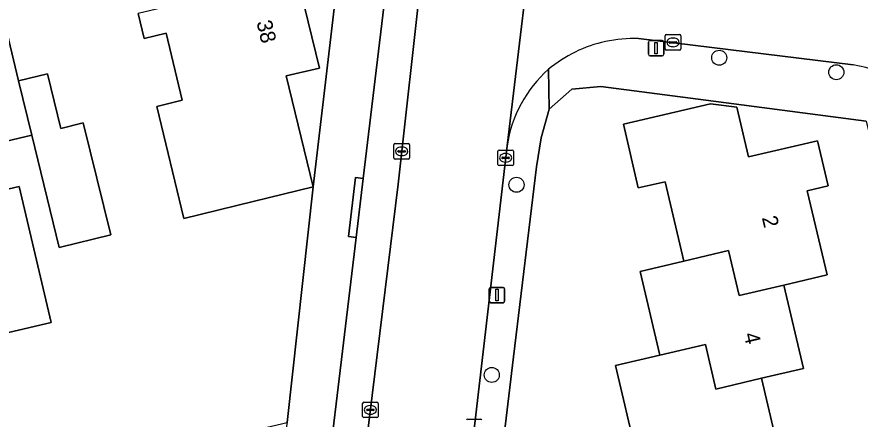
# Model space of a CAD drawing. Extents: x 158031 to 159244, y 380104 to 381214.
# Drawn here: x 158988.2 to 159043, y 380643.5 to 380669.6 of the extents above; entities that cross this region are included whole.
import ezdxf

# ---------------------------------------------------------------- set-up
doc = ezdxf.new("R2010")
doc.units = 0
for name, color, linetype in [('IMGEO_Boom', 7, 'Continuous'), ('IMGEO_Erf', 7, 'Continuous'), ('IMGEO_Hek', 7, 'Continuous'), ('IMGEO_Kolk', 7, 'Continuous'), ('IMGEO_Lichtmast', 7, 'Continuous'), ('IMGEO_Pand', 7, 'Continuous'), ('IMGEO_Pand_nummerreeks', 7, 'Continuous'), ('IMGEO_Parkeervlak_open', 7, 'Continuous'), ('IMGEO_Rijbaan_lokaal_gesloten', 7, 'Continuous'), ('IMGEO_Rijbaan_lokaal_open', 7, 'Continuous'), ('IMGEO_Voetpad_open', 7, 'Continuous')]:
    doc.layers.add(name, color=color, linetype=linetype)

msp = doc.modelspace()

# ---------------------------------------------------------------- linework, layer by layer
at = {"layer": 'IMGEO_Boom'}
for centre in [(159033.827, 380666.967), (159041.438, 380666.024), (159020.653, 380658.717), (159019.049, 380646.364)]:
    msp.add_circle(centre, 0.489, dxfattribs=at)
at = {"layer": 'IMGEO_Erf'}
for points in [[(158975.081, 380636.177), (158994.242, 380640.602), (159000, 380641.939), (159005.745, 380643.272), (159007.441, 380658.575), (159014.417, 380717.799)], [(158988.111, 380674.34), (158988.972, 380670.827), (158987.115, 380670.372), (158988.283, 380665.457), (158990.173, 380665.921), (158991.041, 380662.381), (158992.502, 380662.739), (158994.286, 380655.461), (158990.936, 380654.64), (158989.148, 380661.931), (158983.198, 380660.531)], [(159006.388, 380672.322), (159007.84, 380666.298), (159005.694, 380665.781), (159007.431, 380658.576), (159002.575, 380657.385), (159000, 380656.757), (158999.027, 380656.52), (158997.269, 380663.81), (158998.926, 380664.209), (158997.878, 380668.558), (158996.446, 380668.213), (158996.056, 380669.832)], [(159043.386, 380662.847), (159032.961, 380664.209), (159026.127, 380665.089), (159024.245, 380664.928), (159022.782, 380663.629), (159022.251, 380661.757), (159021.951, 380659.889), (159020.451, 380647.546), (159016.619, 380615.492)], [(159028.45, 380641.183), (159027.095, 380646.968), (159029.96, 380647.64), (159028.683, 380653.089), (159031.519, 380653.753), (159030.31, 380658.914), (159028.569, 380658.506), (159027.6, 380662.644), (159033.27, 380663.972), (159034.979, 380663.762), (159035.736, 380660.529), (159040.214, 380661.578), (159040.901, 380658.646), (159039.553, 380658.33), (159040.835, 380652.856), (159038.033, 380652.2), (159039.302, 380646.781), (159036.585, 380646.144), (159037.816, 380640.893)], [(158982.313, 380657.188), (158988.332, 380658.605), (158990.412, 380649.77), (158986.136, 380648.764)]]:
    msp.add_lwpolyline(points, dxfattribs=at)
at = {"layer": 'IMGEO_Hek'}
for points in [[(159026.127, 380665.089), (159024.245, 380664.928), (159022.782, 380663.629), (159022.251, 380661.757), (159021.951, 380659.889), (159020.451, 380647.546)], [(159032.961, 380664.209), (159026.127, 380665.089)]]:
    msp.add_lwpolyline(points, dxfattribs=at)
at = {"layer": 'IMGEO_Kolk'}
for p, q in [((159030.324, 380667.539), (159030.324, 380668.391)), ((159030.399, 380668.465), (159031.251, 380668.465)), ((159030.583, 380667.959), (159030.583, 380667.971)), ((159030.626, 380668.008), (159031.024, 380668.008)), ((159030.812, 380668.245), (159030.837, 380668.245)), ((159031.067, 380667.971), (159031.067, 380667.959)), ((159031.325, 380668.391), (159031.325, 380667.539)), ((159031.251, 380667.465), (159030.399, 380667.465)), ((159031.021, 380667.922), (159030.623, 380667.922)), ((159030.835, 380667.685), (159030.81, 380667.685)), ((159012.765, 380661.387), (159013.617, 380661.387)), ((159012.69, 380660.461), (159012.69, 380661.313)), ((159012.949, 380660.881), (159012.949, 380660.893)), ((159013.387, 380660.844), (159012.989, 380660.844)), ((159012.992, 380660.93), (159013.39, 380660.93)), ((159013.178, 380661.167), (159013.203, 380661.167)), ((159013.433, 380660.893), (159013.433, 380660.881)), ((159013.691, 380661.313), (159013.691, 380660.461)), ((159019.448, 380660.04), (159019.448, 380660.892)), ((159019.523, 380660.966), (159020.375, 380660.966)), ((159020.449, 380660.892), (159020.449, 380660.04)), ((159013.617, 380660.387), (159012.765, 380660.387)), ((159013.201, 380660.607), (159013.176, 380660.607)), ((159019.707, 380660.46), (159019.707, 380660.472)), ((159020.145, 380660.423), (159019.747, 380660.423)), ((159019.75, 380660.509), (159020.148, 380660.509)), ((159019.936, 380660.746), (159019.961, 380660.746)), ((159020.191, 380660.472), (159020.191, 380660.46)), ((159020.375, 380659.966), (159019.523, 380659.966)), ((159019.959, 380660.186), (159019.934, 380660.186)), ((159010.655, 380643.668), (159010.655, 380644.52)), ((159010.73, 380644.594), (159011.582, 380644.594)), ((159011.656, 380644.52), (159011.656, 380643.668)), ((159010.914, 380644.088), (159010.914, 380644.1)), ((159011.352, 380644.051), (159010.954, 380644.051)), ((159010.957, 380644.137), (159011.355, 380644.137)), ((159011.143, 380644.374), (159011.168, 380644.374)), ((159011.398, 380644.1), (159011.398, 380644.088)), ((159011.582, 380643.594), (159010.73, 380643.594)), ((159011.166, 380643.814), (159011.141, 380643.814)), ((159017.484, 380643.494), (159018.336, 380643.494))]:
    msp.add_line(p, q, dxfattribs=at)
for points in [[(159030.324, 380667.539), (159030.324, 380668.391)], [(159030.399, 380668.465), (159031.251, 380668.465)], [(159031.325, 380668.391), (159031.325, 380667.539)], [(159031.251, 380667.465), (159030.399, 380667.465)], [(159012.765, 380661.387), (159013.617, 380661.387)], [(159012.69, 380660.461), (159012.69, 380661.313)], [(159013.691, 380661.313), (159013.691, 380660.461)], [(159019.448, 380660.04), (159019.448, 380660.892)], [(159019.523, 380660.966), (159020.375, 380660.966)], [(159020.449, 380660.892), (159020.449, 380660.04)], [(159013.617, 380660.387), (159012.765, 380660.387)], [(159020.375, 380659.966), (159019.523, 380659.966)], [(159010.655, 380643.668), (159010.655, 380644.52)], [(159010.73, 380644.594), (159011.582, 380644.594)], [(159011.656, 380644.52), (159011.656, 380643.668)], [(159011.582, 380643.594), (159010.73, 380643.594)], [(159017.484, 380643.494), (159018.336, 380643.494)]]:
    msp.add_lwpolyline(points, dxfattribs=at)
for centre, radius, start, end in [((159030.401, 380668.389), 0.0765, 91.552, 178.448), ((159030.401, 380668.389), 0.0765, 91.552, 178.448), ((159030.623, 380667.968), 0.0403, 85.8775, 175.7526), ((159030.62, 380667.958), 0.0366, 178.938, 274.7102), ((159031.024, 380667.965), 0.043, 264.8664, 352.4533), ((159031.028, 380667.97), 0.0386, 1.7309, 96.639), ((159031.249, 380668.389), 0.0765, 1.552, 88.448), ((159031.249, 380668.389), 0.0765, 1.552, 88.448), ((159030.401, 380667.541), 0.0765, 181.552, 268.448), ((159030.401, 380667.541), 0.0765, 181.552, 268.448), ((159031.249, 380667.541), 0.0765, 271.552, 358.448), ((159031.249, 380667.541), 0.0765, 271.552, 358.448), ((159012.767, 380661.311), 0.0765, 91.552, 178.448), ((159012.767, 380661.311), 0.0765, 91.552, 178.448), ((159013.615, 380661.311), 0.0765, 1.552, 88.448), ((159013.615, 380661.311), 0.0765, 1.552, 88.448), ((159012.989, 380660.89), 0.0403, 85.8775, 175.7526), ((159012.986, 380660.88), 0.0366, 178.938, 274.7102), ((159013.39, 380660.887), 0.043, 264.8664, 352.4533), ((159013.394, 380660.892), 0.0386, 1.7309, 96.639), ((159019.525, 380660.89), 0.0765, 91.552, 178.448), ((159019.525, 380660.89), 0.0765, 91.552, 178.448), ((159020.373, 380660.89), 0.0765, 1.552, 88.448), ((159020.373, 380660.89), 0.0765, 1.552, 88.448), ((159012.767, 380660.463), 0.0765, 181.552, 268.448), ((159012.767, 380660.463), 0.0765, 181.552, 268.448), ((159013.615, 380660.463), 0.0765, 271.552, 358.448), ((159013.615, 380660.463), 0.0765, 271.552, 358.448), ((159019.747, 380660.469), 0.0403, 85.8775, 175.7526), ((159019.744, 380660.459), 0.0366, 178.938, 274.7102), ((159020.148, 380660.466), 0.043, 264.8664, 352.4533), ((159020.152, 380660.471), 0.0386, 1.7309, 96.639), ((159019.525, 380660.042), 0.0765, 181.552, 268.448), ((159019.525, 380660.042), 0.0765, 181.552, 268.448), ((159020.373, 380660.042), 0.0765, 271.552, 358.448), ((159020.373, 380660.042), 0.0765, 271.552, 358.448), ((159010.732, 380644.518), 0.0765, 91.552, 178.448), ((159010.732, 380644.518), 0.0765, 91.552, 178.448), ((159011.58, 380644.518), 0.0765, 1.552, 88.448), ((159011.58, 380644.518), 0.0765, 1.552, 88.448), ((159010.954, 380644.097), 0.0403, 85.8775, 175.7526), ((159010.951, 380644.087), 0.0366, 178.938, 274.7102), ((159011.355, 380644.094), 0.043, 264.8664, 352.4533), ((159011.359, 380644.099), 0.0386, 1.7309, 96.639), ((159010.732, 380643.67), 0.0765, 181.552, 268.448), ((159010.732, 380643.67), 0.0765, 181.552, 268.448), ((159011.58, 380643.67), 0.0765, 271.552, 358.448), ((159011.58, 380643.67), 0.0765, 271.552, 358.448), ((159017.486, 380643.418), 0.0765, 91.552, 178.448), ((159017.486, 380643.418), 0.0765, 91.552, 178.448), ((159018.334, 380643.418), 0.0765, 1.552, 88.448), ((159018.334, 380643.418), 0.0765, 1.552, 88.448)]:
    msp.add_arc(centre, radius, start, end, dxfattribs=at)
for centre, major_axis, ratio, start_param, end_param in [((159030.811, 380667.965), (-0.387, 0.002), 0.722429, 4.712389, 7.853982), ((159030.836, 380667.965), (-0.39, 0.002), 0.717154, 1.570796, 4.712389), ((159013.177, 380660.887), (-0.387, 0.002), 0.722429, 4.712389, 7.853982), ((159013.202, 380660.887), (-0.39, 0.002), 0.717154, 1.570796, 4.712389), ((159019.935, 380660.466), (-0.387, 0.002), 0.722429, 4.712389, 7.853982), ((159019.96, 380660.466), (-0.39, 0.002), 0.717154, 1.570796, 4.712389), ((159011.142, 380644.094), (-0.387, 0.002), 0.722429, 4.712389, 7.853982), ((159011.167, 380644.094), (-0.39, 0.002), 0.717154, 1.570796, 4.712389)]:
    msp.add_ellipse(centre, major_axis=major_axis, ratio=ratio, start_param=start_param, end_param=end_param, dxfattribs=at)
at = {"layer": 'IMGEO_Lichtmast'}
for p, q in [((159029.234, 380667.188), (159029.234, 380667.988)), ((159029.234, 380667.988), (159029.234, 380667.188)), ((159029.334, 380668.088), (159030.124, 380668.088)), ((159030.124, 380668.088), (159029.334, 380668.088)), ((159030.224, 380667.988), (159030.224, 380667.188)), ((159030.224, 380667.188), (159030.224, 380667.988)), ((159030.124, 380667.088), (159029.334, 380667.088)), ((159029.334, 380667.088), (159030.124, 380667.088)), ((159018.887, 380651.153), (159018.887, 380651.953)), ((159018.887, 380651.953), (159018.887, 380651.153)), ((159018.987, 380652.053), (159019.777, 380652.053)), ((159019.777, 380652.053), (159018.987, 380652.053)), ((159019.877, 380651.953), (159019.877, 380651.153)), ((159019.877, 380651.153), (159019.877, 380651.953)), ((159019.777, 380651.053), (159018.987, 380651.053)), ((159018.987, 380651.053), (159019.777, 380651.053))]:
    msp.add_line(p, q, dxfattribs=at)
for points in [[(159029.654, 380667.963), (159029.804, 380667.963), (159029.804, 380667.213), (159029.654, 380667.213), (159029.654, 380667.963)], [(159019.307, 380651.928), (159019.457, 380651.928), (159019.457, 380651.178), (159019.307, 380651.178), (159019.307, 380651.928)]]:
    msp.add_lwpolyline(points, dxfattribs=at)
for centre, start, end in [((159029.334, 380667.988), 90, 180), ((159029.334, 380667.988), 90, 180), ((159030.124, 380667.988), 0, 90), ((159030.124, 380667.988), 360, 90), ((159029.334, 380667.188), 180, 270), ((159029.334, 380667.188), 180, 270), ((159030.124, 380667.188), 270, 0), ((159030.124, 380667.188), 270, 0), ((159018.987, 380651.953), 90, 180), ((159018.987, 380651.953), 90, 180), ((159019.777, 380651.953), 0, 90), ((159019.777, 380651.953), 360, 90), ((159018.987, 380651.153), 180, 270), ((159018.987, 380651.153), 180, 270), ((159019.777, 380651.153), 270, 0), ((159019.777, 380651.153), 270, 0)]:
    msp.add_arc(centre, 0.1, start, end, dxfattribs=at)
at = {"layer": 'IMGEO_Pand'}
for points in [[(158996.056, 380669.832), (158996.446, 380668.213), (158997.878, 380668.558), (158998.926, 380664.209), (158997.269, 380663.81), (158999.027, 380656.52), (159000, 380656.757), (159002.575, 380657.385), (159007.431, 380658.576), (159005.694, 380665.781), (159007.84, 380666.298), (159006.388, 380672.322), (159000, 380670.783)], [(158989.148, 380661.931), (158990.936, 380654.64), (158994.286, 380655.461), (158992.502, 380662.739), (158991.041, 380662.381), (158990.173, 380665.921), (158988.283, 380665.457)], [(159031.519, 380653.753), (159034.434, 380654.436), (159035.118, 380651.517), (159038.033, 380652.2), (159040.835, 380652.856), (159039.553, 380658.33), (159040.901, 380658.646), (159040.214, 380661.578), (159035.736, 380660.529), (159034.979, 380663.762), (159033.27, 380663.972), (159027.6, 380662.644), (159028.569, 380658.506), (159030.31, 380658.914)], [(158985.526, 380643.53), (158987.271, 380643.94), (158986.136, 380648.764), (158990.412, 380649.77), (158988.332, 380658.605), (158982.313, 380657.188)], [(159029.96, 380647.64), (159032.933, 380648.337), (159033.611, 380645.447), (159036.585, 380646.144), (159039.302, 380646.781), (159038.033, 380652.2), (159035.118, 380651.517), (159034.434, 380654.436), (159031.519, 380653.753), (159028.683, 380653.089)], [(159031.91, 380639.508), (159037.816, 380640.893), (159036.585, 380646.144), (159033.611, 380645.447), (159032.933, 380648.337), (159029.96, 380647.64), (159027.095, 380646.968), (159028.45, 380641.183), (159031.358, 380641.864)]]:
    msp.add_lwpolyline(points, close=True, dxfattribs=at)
at = {"layer": 'IMGEO_Parkeervlak_open'}
msp.add_lwpolyline([(158984.243, 380682.181), (158983.398, 380685.63), (158982.552, 380689.079), (158981.392, 380693.769), (158980.563, 380697.208), (158979.735, 380700.644), (158977.29, 380710.573), (158974.173, 380709.822), (158973.473, 380712.725), (158972.978, 380715.238), (158971.933, 380719.615), (158969.874, 380728.34), (158968.709, 380733.245), (158966.026, 380732.579), (158971.598, 380709.192), (158973.547, 380701.011), (158982.582, 380663.05), (158983.198, 380660.531), (158989.148, 380661.931), (158988.283, 380665.457), (158987.115, 380670.372), (158986.254, 380673.885), (158985.392, 380677.399)], close=True, dxfattribs=at)
for points in [[(159009.244, 380628.483), (159012.954, 380658.756), (159014.457, 380672.189), (159015.676, 380682.305), (159017.201, 380694.78), (159019.589, 380715.111)], [(159017.021, 380712.33), (159015.447, 380698.706), (159010.695, 380659.116), (159010.235, 380655.283), (159007.491, 380632.422)]]:
    msp.add_lwpolyline(points, dxfattribs=at)
at = {"layer": 'IMGEO_Rijbaan_lokaal_gesloten'}
for points in [[(158997.312, 380611.42), (158999.117, 380604.815), (159000.004, 380605.073), (159002.289, 380605.891), (159004.493, 380606.909), (159006.603, 380608.125), (159007.434, 380608.805), (159009.021, 380610.291), (159010.468, 380611.914), (159011.765, 380613.659), (159012.901, 380615.513), (159013.867, 380617.461), (159014.655, 380619.488), (159015.258, 380621.576), (159015.673, 380623.711), (159020.042, 380661.25), (159022.729, 380683.619), (159023.079, 380686.48), (159023.719, 380692.133), (159025.055, 380703.61), (159027.295, 380722.365)], [(159020.362, 380722.654), (159020.273, 380720.918), (159019.589, 380715.111), (159017.201, 380694.78), (159015.676, 380682.305), (159014.457, 380672.189), (159012.954, 380658.756), (159009.244, 380628.483), (159008.968, 380626.264), (159008.83, 380625.065)]]:
    msp.add_lwpolyline(points, dxfattribs=at)
at = {"layer": 'IMGEO_Rijbaan_lokaal_open'}
for points in [[(159022.729, 380683.619), (159020.042, 380661.25)], [(159028.581, 380668.215), (159042.53, 380666.502)]]:
    msp.add_lwpolyline(points, dxfattribs=at)
for centre, radius, start, end in [((159028.319, 380659.424), 8.798, 102.3268, 129.4755), ((159028.302, 380659.476), 8.743, 88.1742, 102.2919), ((159041.816, 380661.183), 5.367, 11.8389, 82.3597), ((159028.281, 380660.004), 8.333, 131.8089, 171.4012)]:
    msp.add_arc(centre, radius, start, end, dxfattribs=at)
at = {"layer": 'IMGEO_Voetpad_open'}
for points in [[(159016.211, 380731.509), (159015.626, 380727.04), (159014.417, 380717.799), (159007.441, 380658.575), (159005.745, 380643.272), (159005.505, 380641.913), (159002.9, 380619.584), (159004.124, 380614.975)], [(159007.491, 380632.422), (159010.235, 380655.283), (159009.74, 380655.346), (159010.2, 380659.179), (159010.695, 380659.116), (159015.447, 380698.706), (159017.021, 380712.33)], [(159042.53, 380666.502), (159028.581, 380668.215)], [(159016.648, 380615.37), (159016.619, 380615.492), (159020.451, 380647.546), (159021.951, 380659.889), (159022.251, 380661.757), (159022.782, 380663.629), (159022.726, 380666.215)], [(159022.726, 380666.215), (159022.782, 380663.629), (159024.245, 380664.928), (159026.127, 380665.089), (159032.961, 380664.209), (159043.386, 380662.847), (159043.698, 380661.531), (159047.069, 380662.284)], [(159020.042, 380661.25), (159015.673, 380623.711), (159015.258, 380621.576), (159014.655, 380619.488), (159013.867, 380617.461), (159012.901, 380615.513), (159011.765, 380613.659), (159010.468, 380611.914), (159009.021, 380610.291), (159007.434, 380608.805), (159006.603, 380608.125), (159004.493, 380606.909), (159002.289, 380605.891), (159000.004, 380605.073), (158999.117, 380604.815), (159000.409, 380599.398), (159002.421, 380599.87), (159019.312, 380603.883), (159018.533, 380607.241), (159016.648, 380615.37)]]:
    msp.add_lwpolyline(points, dxfattribs=at)
msp.add_lwpolyline([(159010.235, 380655.283), (159010.695, 380659.116), (159010.2, 380659.179), (159009.74, 380655.346)], close=True, dxfattribs=at)
for centre, radius, start, end in [((159028.319, 380659.424), 8.798, 102.3268, 129.4755), ((159028.302, 380659.476), 8.743, 88.1742, 102.2919), ((159041.816, 380661.183), 5.367, 11.8389, 82.3597), ((159028.281, 380660.004), 8.333, 131.8089, 171.4012)]:
    msp.add_arc(centre, radius, start, end, dxfattribs=at)

# ---------------------------------------------------------------- texts
at = {"layer": 'IMGEO_Pand_nummerreeks'}
for s, rotation, p in [('38', 283.5537, (159003.748, 380669.28)), ('2', 283.1821, (159036.594, 380656.581)), ('4', 283.1798, (159035.411, 380649.01))]:
    msp.add_text(s, height=1, rotation=rotation, dxfattribs=at).set_placement(p)

doc.saveas('drawing.dxf')
